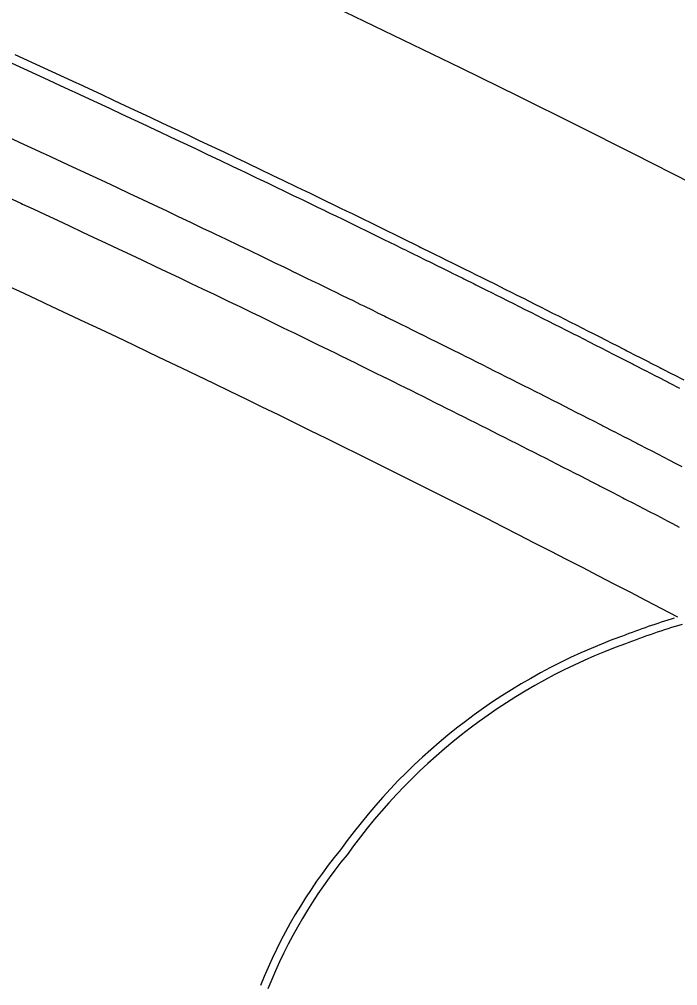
# Model space of a CAD drawing. Extents: x 2145380 to 2157287, y 139568 to 149130.
# Drawn here: x 2153021.8 to 2153069.8, y 142598.5 to 142668.9 of the extents above; entities that cross this region are included whole.
import ezdxf

# ---------------------------------------------------------------- set-up
doc = ezdxf.new("R2010")
doc.units = 0
doc.layers.add('PR_PREVIOUSLY CONSTRUCTED', color=7, linetype='Continuous')
doc.layers.add('TOPO_Curb Back', color=7, linetype='Continuous')

msp = doc.modelspace()

# ---------------------------------------------------------------- linework, layer by layer
at = {"layer": 'PR_PREVIOUSLY CONSTRUCTED'}
for points in [[(2153021.498, 142666.382), (2153022.397, 142665.97), (2153023.295, 142665.558), (2153024.194, 142665.145), (2153025.092, 142664.732), (2153025.989, 142664.317), (2153026.11, 142664.261), (2153026.886, 142663.902), (2153027.783, 142663.486), (2153028.68, 142663.069), (2153029.576, 142662.651), (2153030.472, 142662.233), (2153031.367, 142661.814), (2153032.22, 142661.414), (2153032.262, 142661.394), (2153033.157, 142660.973), (2153034.051, 142660.552), (2153034.945, 142660.129), (2153035.839, 142659.706), (2153036.732, 142659.283), (2153037.625, 142658.858), (2153038.313, 142658.53), (2153038.517, 142658.433), (2153039.359, 142658.03), (2153039.409, 142658.006), (2153040.2, 142657.628), (2153040.301, 142657.579), (2153041.041, 142657.224), (2153041.192, 142657.152), (2153041.881, 142656.82), (2153042.083, 142656.723), (2153042.722, 142656.415), (2153042.974, 142656.294), (2153043.561, 142656.01), (2153043.864, 142655.864), (2153044.388, 142655.61), (2153044.401, 142655.604), (2153044.754, 142655.433), (2153045.24, 142655.197), (2153045.643, 142655.001), (2153046.079, 142654.789), (2153046.532, 142654.569), (2153046.918, 142654.381), (2153047.421, 142654.136), (2153047.756, 142653.972), (2153048.309, 142653.702), (2153048.594, 142653.562), (2153049.197, 142653.267), (2153049.432, 142653.152), (2153050.085, 142652.832), (2153050.269, 142652.741), (2153050.446, 142652.654), (2153050.972, 142652.395), (2153051.106, 142652.329), (2153051.859, 142651.958), (2153051.942, 142651.917), (2153052.745, 142651.52), (2153052.779, 142651.504), (2153053.614, 142651.09), (2153053.631, 142651.082), (2153054.45, 142650.676), (2153054.517, 142650.642), (2153055.285, 142650.26), (2153055.402, 142650.202), (2153056.12, 142649.845), (2153056.287, 142649.761), (2153056.486, 142649.662), (2153056.954, 142649.428), (2153057.171, 142649.32), (2153057.789, 142649.011), (2153058.056, 142648.877), (2153058.622, 142648.593), (2153058.939, 142648.434), (2153059.456, 142648.174), (2153059.823, 142647.99), (2153060.289, 142647.755), (2153060.706, 142647.545), (2153061.122, 142647.335), (2153061.588, 142647.1), (2153061.954, 142646.915), (2153062.47, 142646.653), (2153062.509, 142646.634), (2153062.786, 142646.493), (2153063.352, 142646.206), (2153063.618, 142646.071), (2153064.233, 142645.759), (2153064.45, 142645.649), (2153065.114, 142645.31), (2153065.281, 142645.225), (2153065.995, 142644.861), (2153066.111, 142644.801), (2153066.875, 142644.41), (2153066.942, 142644.376), (2153067.755, 142643.959), (2153067.772, 142643.951), (2153068.513, 142643.57), (2153068.601, 142643.525), (2153068.635, 142643.508), (2153069.431, 142643.098), (2153069.514, 142643.055), (2153070.26, 142642.671)], [(2153021.22, 142665.774), (2153022.119, 142665.363), (2153023.017, 142664.951), (2153023.915, 142664.539), (2153024.812, 142664.125), (2153025.709, 142663.711), (2153025.83, 142663.655), (2153026.606, 142663.296), (2153027.502, 142662.88), (2153028.398, 142662.464), (2153029.294, 142662.046), (2153030.189, 142661.628), (2153031.084, 142661.209), (2153031.936, 142660.809), (2153031.978, 142660.79), (2153032.872, 142660.369), (2153033.766, 142659.948), (2153034.66, 142659.526), (2153035.553, 142659.103), (2153036.445, 142658.679), (2153037.337, 142658.255), (2153038.025, 142657.927), (2153038.229, 142657.83), (2153039.07, 142657.428), (2153039.121, 142657.404), (2153039.911, 142657.026), (2153040.012, 142656.977), (2153040.752, 142656.622), (2153040.903, 142656.55), (2153041.592, 142656.219), (2153041.793, 142656.122), (2153042.432, 142655.814), (2153042.683, 142655.693), (2153043.271, 142655.409), (2153043.573, 142655.263), (2153044.097, 142655.009), (2153044.11, 142655.003), (2153044.462, 142654.832), (2153044.949, 142654.596), (2153045.351, 142654.401), (2153045.787, 142654.189), (2153046.24, 142653.969), (2153046.625, 142653.781), (2153047.128, 142653.536), (2153047.463, 142653.372), (2153048.016, 142653.102), (2153048.301, 142652.963), (2153048.903, 142652.668), (2153049.138, 142652.553), (2153049.79, 142652.232), (2153049.974, 142652.142), (2153050.151, 142652.055), (2153050.677, 142651.796), (2153050.811, 142651.73), (2153051.563, 142651.359), (2153051.647, 142651.318), (2153052.449, 142650.922), (2153052.483, 142650.905), (2153053.318, 142650.492), (2153053.335, 142650.484), (2153054.153, 142650.078), (2153054.22, 142650.044), (2153054.988, 142649.663), (2153055.105, 142649.605), (2153055.822, 142649.247), (2153055.989, 142649.164), (2153056.188, 142649.064), (2153056.656, 142648.831), (2153056.873, 142648.723), (2153057.49, 142648.414), (2153057.756, 142648.28), (2153058.323, 142647.996), (2153058.64, 142647.837), (2153059.156, 142647.578), (2153059.522, 142647.394), (2153059.989, 142647.159), (2153060.405, 142646.949), (2153060.821, 142646.739), (2153061.287, 142646.504), (2153061.653, 142646.319), (2153062.169, 142646.058), (2153062.207, 142646.038), (2153062.485, 142645.898), (2153063.05, 142645.611), (2153063.316, 142645.476), (2153063.931, 142645.163), (2153064.147, 142645.054), (2153064.811, 142644.715), (2153064.977, 142644.63), (2153065.691, 142644.266), (2153065.808, 142644.207), (2153066.571, 142643.816), (2153066.637, 142643.782), (2153067.45, 142643.365), (2153067.467, 142643.357), (2153068.208, 142642.976), (2153068.296, 142642.931), (2153068.329, 142642.914), (2153069.125, 142642.504), (2153069.208, 142642.462), (2153069.953, 142642.077)], [(2153020.931, 142660.407), (2153021.824, 142659.997), (2153022.718, 142659.585), (2153023.612, 142659.172), (2153023.73, 142659.117), (2153024.504, 142658.759), (2153025.396, 142658.345), (2153026.288, 142657.931), (2153027.18, 142657.515), (2153028.071, 142657.099), (2153028.962, 142656.682), (2153029.811, 142656.283), (2153029.851, 142656.264), (2153030.743, 142655.845), (2153031.632, 142655.426), (2153032.522, 142655.006), (2153033.411, 142654.585), (2153034.3, 142654.163), (2153035.188, 142653.741), (2153035.873, 142653.414), (2153036.075, 142653.318), (2153036.914, 142652.917), (2153036.963, 142652.894), (2153037.751, 142652.516), (2153037.85, 142652.469), (2153038.588, 142652.115), (2153038.737, 142652.043), (2153039.424, 142651.713), (2153039.624, 142651.617), (2153040.26, 142651.31), (2153040.51, 142651.19), (2153041.096, 142650.907), (2153041.396, 142650.762), (2153041.918, 142650.509), (2153041.93, 142650.503), (2153042.281, 142650.333), (2153042.766, 142650.098), (2153043.166, 142649.903), (2153043.6, 142649.692), (2153044.051, 142649.473), (2153044.435, 142649.286), (2153044.936, 142649.042), (2153045.269, 142648.879), (2153045.82, 142648.61), (2153046.102, 142648.472), (2153046.703, 142648.178), (2153046.936, 142648.064), (2153047.586, 142647.744), (2153047.769, 142647.654), (2153047.945, 142647.568), (2153048.469, 142647.31), (2153048.601, 142647.245), (2153049.352, 142646.875), (2153049.433, 142646.835), (2153050.234, 142646.439), (2153050.265, 142646.424), (2153051.099, 142646.011), (2153051.114, 142646.004), (2153051.93, 142645.599), (2153051.995, 142645.567), (2153052.761, 142645.186), (2153052.876, 142645.129), (2153053.592, 142644.772), (2153053.757, 142644.69), (2153053.955, 142644.591), (2153054.422, 142644.358), (2153054.637, 142644.25), (2153055.252, 142643.943), (2153055.516, 142643.81), (2153056.081, 142643.527), (2153056.396, 142643.369), (2153056.91, 142643.111), (2153057.275, 142642.927), (2153057.739, 142642.693), (2153058.154, 142642.485), (2153058.568, 142642.276), (2153059.032, 142642.041), (2153059.396, 142641.857), (2153059.91, 142641.597), (2153059.948, 142641.578), (2153060.224, 142641.438), (2153060.787, 142641.152), (2153061.051, 142641.018), (2153061.664, 142640.707), (2153061.878, 142640.598), (2153062.541, 142640.26), (2153062.705, 142640.176), (2153063.417, 142639.813), (2153063.532, 142639.755), (2153064.293, 142639.365), (2153064.358, 142639.332), (2153065.169, 142638.916), (2153065.184, 142638.909), (2153065.923, 142638.529), (2153066.01, 142638.484), (2153066.042, 142638.468), (2153066.836, 142638.059), (2153066.917, 142638.017), (2153067.661, 142637.634), (2153067.791, 142637.566), (2153068.485, 142637.208), (2153068.665, 142637.115), (2153069.309, 142636.781), (2153069.539, 142636.662), (2153070.133, 142636.354)], [(2153021.043, 142655.953), (2153021.934, 142655.541), (2153022.051, 142655.487), (2153022.822, 142655.13), (2153023.711, 142654.718), (2153024.6, 142654.304), (2153025.489, 142653.89), (2153026.377, 142653.475), (2153027.264, 142653.06), (2153028.111, 142652.662), (2153028.15, 142652.644), (2153029.039, 142652.226), (2153029.925, 142651.809), (2153030.812, 142651.39), (2153031.698, 142650.97), (2153032.583, 142650.55), (2153033.469, 142650.129), (2153034.152, 142649.804), (2153034.352, 142649.708), (2153035.189, 142649.308), (2153035.236, 142649.286), (2153036.023, 142648.909), (2153036.121, 142648.862), (2153036.857, 142648.509), (2153037.004, 142648.438), (2153037.69, 142648.108), (2153037.888, 142648.013), (2153038.523, 142647.707), (2153038.771, 142647.587), (2153039.355, 142647.305), (2153039.654, 142647.161), (2153040.175, 142646.909), (2153040.187, 142646.903), (2153040.536, 142646.734), (2153041.019, 142646.499), (2153041.419, 142646.305), (2153041.851, 142646.095), (2153042.3, 142645.877), (2153042.682, 142645.691), (2153043.182, 142645.447), (2153043.513, 142645.285), (2153044.062, 142645.017), (2153044.344, 142644.879), (2153044.943, 142644.586), (2153045.174, 142644.472), (2153045.823, 142644.154), (2153046.005, 142644.065), (2153046.18, 142643.978), (2153046.703, 142643.721), (2153046.833, 142643.657), (2153047.582, 142643.288), (2153047.663, 142643.248), (2153048.462, 142642.854), (2153048.492, 142642.839), (2153049.324, 142642.427), (2153049.337, 142642.42), (2153050.152, 142642.016), (2153050.215, 142641.985), (2153050.98, 142641.604), (2153051.093, 142641.548), (2153051.807, 142641.192), (2153051.972, 142641.11), (2153052.169, 142641.012), (2153052.634, 142640.78), (2153052.848, 142640.673), (2153053.461, 142640.366), (2153053.725, 142640.234), (2153054.288, 142639.952), (2153054.601, 142639.794), (2153055.114, 142639.537), (2153055.477, 142639.354), (2153055.94, 142639.121), (2153056.353, 142638.913), (2153056.765, 142638.705), (2153057.228, 142638.471), (2153057.59, 142638.288), (2153058.103, 142638.028), (2153058.14, 142638.01), (2153058.415, 142637.87), (2153058.977, 142637.585), (2153059.24, 142637.452), (2153059.851, 142637.141), (2153060.064, 142637.033), (2153060.725, 142636.696), (2153060.887, 142636.613), (2153061.598, 142636.251), (2153061.711, 142636.193), (2153062.471, 142635.804), (2153062.534, 142635.772), (2153063.344, 142635.357), (2153063.357, 142635.35), (2153064.095, 142634.971), (2153064.181, 142634.927), (2153064.212, 142634.911), (2153065.005, 142634.503), (2153065.084, 142634.462), (2153065.826, 142634.079), (2153065.955, 142634.013), (2153066.648, 142633.655), (2153066.826, 142633.562), (2153067.469, 142633.23), (2153067.697, 142633.111), (2153068.289, 142632.804), (2153068.567, 142632.66), (2153069.11, 142632.378), (2153069.437, 142632.207), (2153069.93, 142631.95)]]:
    msp.add_lwpolyline(points, dxfattribs=at)
for radius, start, end in [(1145.916, 60.409832, 90.409832), (1117.366, 62.310179, 66.59337)]:
    msp.add_arc((2152550.597, 141635.98), radius, start, end, dxfattribs=at)
at = {"layer": 'TOPO_Curb Back'}
for centre, radius, start, end in [((2153084.547, 142575.66), 51.854, 106.7833, 111.19019), ((2153084.547, 142575.66), 51.254, 106.30382, 111.19796), ((2153080.565, 142583.152), 43.441, 109.86461, 144.407), ((2153080.565, 142583.152), 42.841, 109.85533, 144.43269), ((2153074.622, 142584.423), 37.946, 140.74228, 158.17621), ((2153074.622, 142584.423), 37.346, 140.71284, 158.17621)]:
    msp.add_arc(centre, radius, start, end, dxfattribs=at)

doc.saveas('drawing.dxf')
